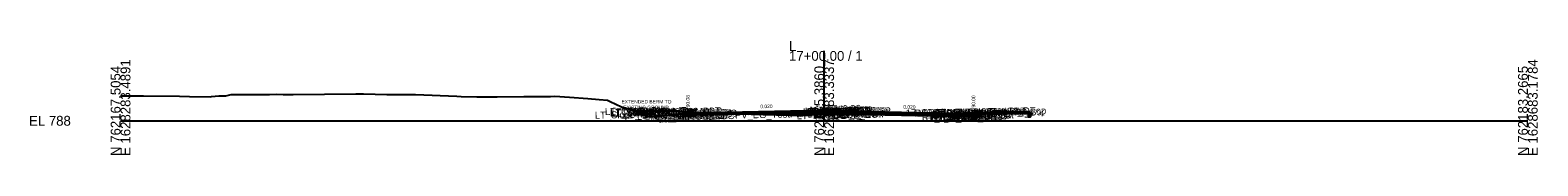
# Model space of a CAD drawing. Extents: x -26 to 4403, y -510 to 9556.
# Drawn here: x -25.7 to 402.8, y 6990.3 to 7022.7 of the extents above; entities that cross this region are included whole.
import ezdxf

# ---------------------------------------------------------------- set-up
doc = ezdxf.new("R2010")
doc.units = 0
for name, color, linetype in [('Exist CMT Ground Line', 7, 'Continuous'), ('Exist CMT Pavement', 7, 'Continuous'), ('Exist Cross Section Cell', 7, 'Continuous'), ('Exist XS Ground Line', 7, 'Continuous'), ('Exist XS Void Line', 7, 'Continuous'), ('Prop CMT Conc Surface', 7, 'Continuous'), ('Prop CMT Concrete Structures', 7, 'Continuous'), ('Prop CMT Pvmt Course 1', 7, 'Continuous'), ('Prop CMT Pvmt Course 1 CG', 7, 'Continuous'), ('Prop CMT Pvmt Course 1 Wedge', 7, 'Continuous'), ('Prop CMT Pvmt Course 2', 7, 'Continuous'), ('Prop CMT Pvmt Course 2 Wedge', 7, 'Continuous'), ('Prop CMT Pvmt Course 3', 7, 'Continuous'), ('Prop CMT Pvmt Course 3 Wedge', 7, 'Continuous'), ('Prop CMT Pvmt Surface', 7, 'Continuous'), ('Prop CMT Pvmt Wedge Surface 1', 7, 'Continuous'), ('Prop CMT Pvmt Wedge Surface 2', 7, 'Continuous'), ('Prop CMT Pvmt Wedge Surface 3', 7, 'Continuous'), ('Prop CMT Slope Grass', 7, 'Continuous'), ('Prop CMT Subgrade Earthwork', 7, 'Continuous'), ('Prop XS Finish Grade CurbGutter', 7, 'Continuous'), ('Prop XS Hydro Elevations', 7, 'Continuous'), ('Prop XS SE Text', 7, 'Continuous'), ('Prop XS Side Slope Text', 7, 'Continuous'), ('Scratch_Level_0', 7, 'Continuous')]:
    doc.layers.add(name, color=color, linetype=linetype)

msp = doc.modelspace()

# ---------------------------------------------------------------- linework, layer by layer
at = {"layer": 'Exist CMT Ground Line'}
msp.add_lwpolyline([(0, 7007.06), (5.64, 7007.09), (6.55, 7007.1), (16.8, 7007.03), (19.57, 7006.94), (25.47, 7006.85), (25.88, 7006.91), (27.94, 7007.07), (29.97, 7007.09), (31.43, 7007.44), (42.37, 7007.49), (44.24, 7007.53), (46.25, 7007.46), (49.07, 7007.48), (66.91, 7007.65), (69.05, 7007.64), (75.69, 7007.52), (83.87, 7007.43), (95.57, 7007.01), (96.83, 7006.94), (101.28, 7006.79), (107, 7006.84), (114.61, 7006.87), (120.75, 7006.89), (122.23, 7006.91), (123.42, 7006.96), (127.6, 7006.71), (132.77, 7006.3), (136.06, 7006.06), (138.39, 7005.83), (139.21, 7005.47), (142.38, 7003.96), (144.94, 7003.27), (146.02, 7003.03), (147.85, 7002.63), (149.34, 7001.11)], dxfattribs=at)
at = {"layer": 'Exist CMT Pavement'}
msp.add_lwpolyline([(163.26, 7001.93), (170.35, 7002.09), (172.47, 7002.05), (182.67, 7001.83), (190.15, 7001.59), (191.34, 7001.56)], dxfattribs=at)
at = {"layer": 'Exist Cross Section Cell'}
for p, q in [((200, 7000), (200, 7019.85)), ((0, 7000), (200, 7000)), ((200, 7000), (400, 7000))]:
    msp.add_line(p, q, dxfattribs=at)
at = {"layer": 'Exist XS Ground Line'}
msp.add_lwpolyline([(149.34, 7001.11), (149.76, 7001.11), (159.99, 7001.86), (160.3, 7001.86), (170.35, 7002.09), (172.47, 7002.05), (182.67, 7001.83), (190.15, 7001.59), (191.34, 7001.56), (193.32, 7001.39), (195.71, 7001.79)], dxfattribs=at)
at = {"layer": 'Exist XS Void Line'}
msp.add_line((220.18, 7002.1), (259.17, 7002.1), dxfattribs=at)
msp.add_lwpolyline([(195.71, 7001.79), (195.71, 7001.79), (200, 7001.82), (210.18, 7001.9), (219.81, 7002.06), (220.18, 7002.1)], dxfattribs=at)
at = {"layer": 'Prop CMT Conc Surface'}
for points in [[(153.01, 7002.74), (153.01, 7002.74)], [(161.25, 7002.08), (161.25, 7002.58), (160.75, 7002.58)], [(242.43, 7002), (242.43, 7002.5), (242.93, 7002.5)], [(246.94, 7002.59), (251.94, 7002.69)], [(163.25, 7002.19), (161.25, 7002.08)], [(240.43, 7002.12), (242.43, 7002)]]:
    msp.add_lwpolyline(points, dxfattribs=at)
at = {"layer": 'Prop CMT Concrete Structures'}
for points in [[(148.01, 7002.51), (148.01, 7002.84)], [(148.01, 7002.84), (153.01, 7002.74)], [(153.01, 7002.41), (148.01, 7002.51)], [(153.01, 7002.74), (153.01, 7002.74)], [(163.25, 7002.19), (161.25, 7002.08), (161.25, 7002.58), (160.75, 7002.58)], [(160.75, 7002.58), (160.75, 7001.56), (163.25, 7001.61)], [(208, 7002.77), (207.99, 7002.94), (207.24, 7003.19), (206, 7003.45), (204.76, 7003.43), (204.01, 7003.18), (204, 7003.01)], [(204, 7003.01), (208, 7002.77)], [(240.43, 7002.12), (242.43, 7002), (242.43, 7002.5), (242.93, 7002.5)], [(242.93, 7002.5), (242.93, 7001.49), (240.43, 7001.54)], [(251.94, 7002.69), (246.94, 7002.59)], [(246.94, 7002.59), (246.94, 7002.26)], [(246.94, 7002.26), (251.94, 7002.36)], [(251.94, 7002.36), (251.94, 7002.69)], [(163.25, 7001.61), (163.25, 7002.19)], [(240.43, 7001.54), (240.43, 7002.12)]]:
    msp.add_lwpolyline(points, dxfattribs=at)
msp.add_lwpolyline([(153.01, 7002.74), (153.01, 7002.41), (153.01, 7002.41)], close=True, dxfattribs=at)
at = {"layer": 'Prop CMT Pvmt Course 1'}
for points in [[(204, 7003.01), (163.25, 7002.19)], [(163.25, 7002.07), (204, 7002.88)], [(204, 7003.01), (208, 7002.77)], [(204, 7002.76), (204, 7003.01)], [(204, 7002.76), (204, 7003.01)], [(204, 7002.88), (204, 7002.76), (204, 7002.76)], [(208, 7002.52), (204, 7002.76)], [(208, 7002.77), (208, 7002.52)], [(208, 7002.77), (240.43, 7002.12)], [(208, 7002.52), (208, 7002.77)], [(240.43, 7001.87), (208, 7002.52)], [(163.25, 7002.19), (163.25, 7001.94), (163.25, 7001.94), (163.25, 7002.07)], [(240.43, 7002.12), (240.43, 7001.87)]]:
    msp.add_lwpolyline(points, dxfattribs=at)
msp.add_lwpolyline([(208, 7002.52), (208, 7002.65), (208, 7002.65), (208, 7002.52)], close=True, dxfattribs=at)
at = {"layer": 'Prop CMT Pvmt Course 1 CG'}
for points in [[(163.25, 7001.61), (160.25, 7001.55), (159.91, 7001.21)], [(159.91, 7001.21), (163.25, 7001.28)], [(163.25, 7001.28), (163.25, 7001.61)], [(240.43, 7001.54), (243.43, 7001.48), (243.77, 7001.14)], [(240.43, 7001.2), (240.43, 7001.54)], [(243.77, 7001.14), (240.43, 7001.2)]]:
    msp.add_lwpolyline(points, dxfattribs=at)
at = {"layer": 'Prop CMT Pvmt Course 1 Wedge'}
for points in [[(163.25, 7002.07), (170.35, 7002.21), (172.47, 7002.25), (182.67, 7002.46), (190.15, 7002.61), (191.34, 7002.63), (193.3, 7002.67), (193.32, 7002.67), (193.33, 7002.67), (193.34, 7002.67), (193.36, 7002.67), (193.36, 7002.67), (195.71, 7002.72), (204, 7002.88)], [(204, 7002.76), (195.71, 7002.59), (193.36, 7002.55), (193.36, 7002.55), (193.34, 7002.55), (193.33, 7002.55), (193.32, 7002.55), (193.3, 7002.55), (191.34, 7002.51), (190.15, 7002.48), (182.67, 7002.33), (172.47, 7002.13), (170.35, 7002.09), (163.25, 7001.94)], [(204, 7002.88), (204, 7002.76)], [(163.25, 7001.94), (163.25, 7002.07)]]:
    msp.add_lwpolyline(points, dxfattribs=at)
at = {"layer": 'Prop CMT Pvmt Course 2'}
for points in [[(204, 7002.76), (208, 7002.52)], [(204, 7002.43), (204, 7002.76)], [(208, 7002.19), (204, 7002.43)], [(208, 7002.52), (208, 7002.19)], [(208, 7002.19), (208, 7002.52)], [(208, 7002.52), (240.43, 7001.87)], [(163.25, 7001.61), (163.25, 7001.61), (163.25, 7001.94), (163.25, 7001.94)], [(163.25, 7001.94), (163.25, 7001.61)], [(240.43, 7001.54), (208, 7002.19)], [(240.43, 7001.87), (240.43, 7001.54)]]:
    msp.add_lwpolyline(points, dxfattribs=at)
at = {"layer": 'Prop CMT Pvmt Course 2 Wedge'}
for points in [[(163.25, 7001.94), (170.35, 7002.09), (172.47, 7002.13), (182.67, 7002.33), (190.15, 7002.48), (191.34, 7002.51), (193.3, 7002.55), (193.32, 7002.55), (193.33, 7002.55), (193.34, 7002.55), (193.36, 7002.55), (193.36, 7002.55), (195.71, 7002.59), (204, 7002.76)], [(204, 7002.43), (195.71, 7002.26), (193.36, 7002.21), (193.36, 7002.21), (193.34, 7002.21), (193.33, 7002.21), (193.32, 7002.21), (193.3, 7002.21), (191.34, 7002.17), (190.15, 7002.15), (182.67, 7002), (178.55, 7001.92), (172.47, 7002.05), (170.35, 7002.09), (163.25, 7001.93)], [(204, 7002.76), (204, 7002.43)], [(163.25, 7001.93), (163.25, 7001.94)]]:
    msp.add_lwpolyline(points, dxfattribs=at)
at = {"layer": 'Prop CMT Pvmt Course 3'}
for points in [[(204, 7002.43), (208, 7002.19)], [(204, 7002.09), (204, 7002.43)], [(163.25, 7001.61), (163.25, 7001.61), (163.25, 7001.28), (163.25, 7001.28)], [(163.25, 7001.28), (163.25, 7001.61)], [(208, 7001.85), (204, 7002.09)], [(208, 7002.19), (208, 7001.85)], [(208, 7002.19), (240.43, 7001.54)], [(208, 7001.85), (208, 7002.19)], [(240.43, 7001.2), (208, 7001.85)], [(240.43, 7001.54), (240.43, 7001.2)]]:
    msp.add_lwpolyline(points, dxfattribs=at)
at = {"layer": 'Prop CMT Pvmt Course 3 Wedge'}
for points in [[(182.67, 7002), (190.15, 7002.15), (191.34, 7002.17), (193.3, 7002.21), (193.32, 7002.21), (193.33, 7002.21), (193.34, 7002.21), (193.36, 7002.21), (193.36, 7002.21), (195.71, 7002.26), (204, 7002.43)], [(204, 7002.43), (204, 7001.87)], [(178.56, 7001.92), (182.67, 7002)], [(204, 7001.87), (195.71, 7001.79), (193.36, 7001.4), (193.36, 7001.4), (193.34, 7001.4), (193.33, 7001.4), (193.32, 7001.39), (193.3, 7001.4), (191.34, 7001.56), (190.15, 7001.59), (182.67, 7001.83), (178.56, 7001.92)]]:
    msp.add_lwpolyline(points, dxfattribs=at)
at = {"layer": 'Prop CMT Pvmt Surface'}
for points in [[(204, 7003.01), (163.25, 7002.19)], [(204, 7003.01), (208, 7002.77)], [(208, 7002.77), (240.43, 7002.12)]]:
    msp.add_lwpolyline(points, dxfattribs=at)
at = {"layer": 'Prop CMT Pvmt Wedge Surface 1'}
for points in [[(204, 7002.88), (163.25, 7002.07)], [(204, 7003.01), (204, 7002.76), (204, 7002.76), (204, 7002.88)], [(163.25, 7001.94), (163.25, 7002.19)], [(163.25, 7002.07), (163.25, 7001.94), (163.25, 7001.94)]]:
    msp.add_lwpolyline(points, dxfattribs=at)
at = {"layer": 'Prop CMT Pvmt Wedge Surface 2'}
for points in [[(204, 7002.76), (163.25, 7001.94)], [(204, 7003.01), (204, 7002.76)], [(163.25, 7001.94), (163.25, 7002.19)]]:
    msp.add_lwpolyline(points, dxfattribs=at)
at = {"layer": 'Prop CMT Pvmt Wedge Surface 3'}
for points in [[(204, 7002.43), (163.25, 7001.61)], [(204, 7003.01), (204, 7002.43)], [(163.25, 7001.61), (163.25, 7002.19)]]:
    msp.add_lwpolyline(points, dxfattribs=at)
at = {"layer": 'Prop CMT Slope Grass'}
for p, q in [((251.94, 7002.68), (252.43, 7002.69)), ((252.43, 7002.69), (258.01, 7002.6))]:
    msp.add_line(p, q, dxfattribs=at)
for points in [[(147.49, 7002.84), (146.81, 7002.85)], [(160.75, 7002.58), (147.49, 7002.84)], [(242.93, 7002.5), (251.94, 7002.68)], [(258.01, 7002.6), (258.01, 7001.1), (258.68, 7001.1), (258.68, 7002.1)]]:
    msp.add_lwpolyline(points, dxfattribs=at)
at = {"layer": 'Prop CMT Subgrade Earthwork'}
msp.add_line((191.34, 7001.56), (191.34, 7001.84), dxfattribs=at)
for points in [[(163.25, 7001.28), (159.91, 7001.21), (158.5, 7002.62)], [(240.43, 7001.2), (243.77, 7001.14), (245.18, 7002.55)], [(163.25, 7001.28), (163.26, 7001.93)], [(163.25, 7001.28), (163.25, 7001.28)], [(191.34, 7001.84), (193.3, 7001.88), (193.32, 7001.88), (193.33, 7001.88), (193.34, 7001.88), (193.36, 7001.88), (193.36, 7001.88), (195.71, 7001.93), (204, 7002.09)], [(204, 7002.09), (208, 7001.85)], [(208, 7001.85), (240.43, 7001.2)]]:
    msp.add_lwpolyline(points, dxfattribs=at)
at = {"layer": 'Prop XS Finish Grade CurbGutter'}
for p, q in [((258.01, 7002.6), (258.21, 7002.6)), ((258.01, 7002.6), (258.68, 7002.6)), ((258.01, 7002.6), (258.01, 7001.6)), ((258.68, 7002.18), (258.33, 7002.55)), ((258.01, 7001.6), (258.01, 7001.1)), ((258.01, 7001.6), (258.68, 7001.6)), ((258.01, 7001.1), (258.68, 7001.1)), ((258.68, 7002.18), (258.68, 7001.6)), ((258.68, 7002.1), (258.68, 7002.1)), ((258.68, 7001.6), (258.68, 7001.1))]:
    msp.add_line(p, q, dxfattribs=at)
msp.add_arc((258.21, 7002.43), 0.166, 43.9997, 90, dxfattribs=at)

# ---------------------------------------------------------------- texts
at = {"layer": 'Exist Cross Section Cell'}
for s, p in [('17+00.00 / 1', (190, 7017.05)), ('L', (190, 7019.85)), ('EL 788', (-26, 6998.6))]:
    msp.add_text(s, height=2.8, dxfattribs=at).set_placement(p)
for s, p in [('N 762167.5054', (0, 6990)), ('E 1628283.4891', (2.8, 6990)), ('N 762175.3860', (200, 6990)), ('E 1628483.3337', (202.8, 6990)), ('N 762183.2665', (400, 6990)), ('E 1628683.1784', (402.8, 6990))]:
    msp.add_text(s, height=2.8, rotation=90, dxfattribs=at).set_placement(p)
at = {"layer": 'Prop XS Hydro Elevations'}
for s, p in [('790.08', (161.75, 7003.08)), ('790.00', (242.93, 7003))]:
    msp.add_text(s, height=1, rotation=90, dxfattribs=at).set_placement(p)
at = {"layer": 'Prop XS SE Text'}
for rotation, p in [(1.1457, (181.86, 7003.57)), (358.8534, (222.48, 7003.48))]:
    msp.add_text('0.020', height=1, rotation=rotation, dxfattribs=at).set_placement(p)
at = {"layer": 'Prop XS Side Slope Text'}
for s, p in [('EXTENDED BERM TO', (142.39, 7004.92)), ('EXISTING GROUND', (142.9, 7003.29))]:
    msp.add_text(s, height=1, dxfattribs=at).set_placement(p)
msp.add_text('VAR.', height=1, rotation=359.0411, dxfattribs=at).set_placement((253.86, 7002.77))
at = {"layer": 'Scratch_Level_0'}
for s, p in [('LT_Slope_Fill', (134.83, 7000.58)), ('LT_CSLP_Pnt', (137.68, 7001.64)), ('LT_Sub_Trench_Out_DLT', (139.09, 7001.23)), ('LT_SDWK_Out_Top', (139.27, 7001.46)), ('LT_SDWK_Out_Bot', (139.3, 7001.13)), ('LT_SDWK_In_Top', (140.89, 7001.5)), ('LT_SDWK_In_Bot', (140.92, 7001.16)), ('17+00.00', (142.43, 7001.69)), ('LT_CG1_Shelf_Out', (146.82, 7000.28)), ('LT_PV_Sub_Tie_Out', (148.23, 7000.63)), ('LT_CG_Top_Face', (148.53, 7001.32)), ('LT_CG_Top_BOC', (149.05, 7001.34)), ('LT_CG_Bot_BOC', (149.09, 7000.33)), ('LT_CG_Top_Gut', (149.51, 7000.84)), ('LT_Sub_OEOP', (150.04, 7000.01)), ('17+00.00', (150.55, 7001.53)), ('LT_Sub_OEOT_CG', (150.64, 7000.03)), ('LT_PV_OEEOP_EG', (150.82, 7000.68)), ('LT_Sub_OEEOP', (152.48, 7000.06)), ('LT_PV2_OEEOP', (152.58, 7000.73)), ('LT_PV3_OEEOP', (152.58, 7000.4)), ('17+00.00', (153.03, 7001.48)), ('LT_PV1_OEEOP', (153.15, 7000.87)), ('LT_CG_Bot_IE', (153.19, 7000.41)), ('LT_Sub_OEOT', (153.35, 7000.08)), ('LT_PV2_OEOT', (153.44, 7000.75)), ('LT_PV3_OEOT', (153.44, 7000.41)), ('LT_PV1_OEOT', (154.01, 7001.01)), ('17+00.00', (156.21, 7001.02)), ('LT_PV_EG_TestPt', (170.06, 7000.53)), ('LT_PV_IEEOP_EG', (192.21, 7000.42)), ('LT_PV2_IEEOP', (193.98, 7001.56)), ('LT_PV3_IEEOP', (193.98, 7001.23)), ('LT_PV1_IEEOP', (194.54, 7001.7)), ('LT_PV2_PGL1', (194.9, 7001.58)), ('LT_PV3_PGL1', (194.9, 7001.24)), ('LT_PV2_PGL', (195.23, 7001.58)), ('LT_PV3_PGL', (195.23, 7001.25)), ('LT_PV4_PGL', (195.23, 7000.92)), ('LT_PV1_PGL', (195.8, 7001.85)), ('MI_Face In', (195.92, 7002.01)), ('RT_Sub_OEEOP', (197.19, 7000.64)), ('RT_PV2_OEEOP', (197.28, 7001.31)), ('RT_PV3_OEEOP', (197.28, 7000.97)), ('MI_Top In', (197.63, 7002.28)), ('RT_PV1_OEEOP', (197.85, 7001.44)), ('RT_PV2_IEEOP', (197.93, 7001.32)), ('MI_Face Out', (198.28, 7001.74)), ('MI_Top Out', (198.49, 7002.01)), ('RT_PV1_IEEOP', (198.49, 7001.45)), ('RT_PV2_PGL1', (198.86, 7001.34)), ('RT_PV3_PGL1', (198.86, 7001)), ('MI_Crown', (199.09, 7002.31)), ('RT_PV2_PGL', (199.19, 7001.34)), ('RT_PV4_PGL', (199.19, 7000.68)), ('17+00.00', (199.2, 7002.31)), ('MI_Bot Out', (199.28, 7001.6)), ('RT_PV1_PGL', (199.75, 7001.6)), ('17+00.00', (201.42, 7001.92)), ('17+00.00', (201.75, 7001.73)), ('17+00.00', (223.18, 7001.22)), ('RT_Sub_Trench_Out_DLT', (225.72, 7001.16)), ('RT_Sub_OEOT_CG', (227.77, 6999.95)), ('RT_CG_Top_Face', (229.66, 7001.25)), ('RT_CG1_Shelf_Out', (229.95, 7000.21)), ('RT_CG_Bot_IE', (230.31, 7000.34)), ('RT_Sub_OEOT', (230.48, 7000)), ('RT_PV2_OEOT', (230.57, 7000.67)), ('RT_PV3_OEOT', (230.57, 7000.34)), ('RT_CG_Top_Gut', (230.64, 7000.77)), ('RT_PV1_OEOT', (231.14, 7000.94)), ('RT_CG_Top_BOC', (231.19, 7001.27)), ('RT_CG_Bot_BOC', (231.22, 7000.25)), ('RT_Sub_OEOP', (233.85, 6999.94)), ('RT_SDWK_In_Top', (234.77, 7001.35)), ('RT_SDWK_In_Bot', (234.81, 7001.02)), ('17+00.00', (236.38, 7001.38)), ('RT_SDWK_Out_Top', (238.15, 7001.42)), ('RT_SDWK_Out_Bot', (238.18, 7001.08)), ('17+00.00', (238.93, 7001.42)), ('RT_Shld_O', (244.5, 7001.53))]:
    msp.add_text(s, height=2, rotation=1.1458, dxfattribs=at).set_placement(p)

doc.saveas('drawing.dxf')
